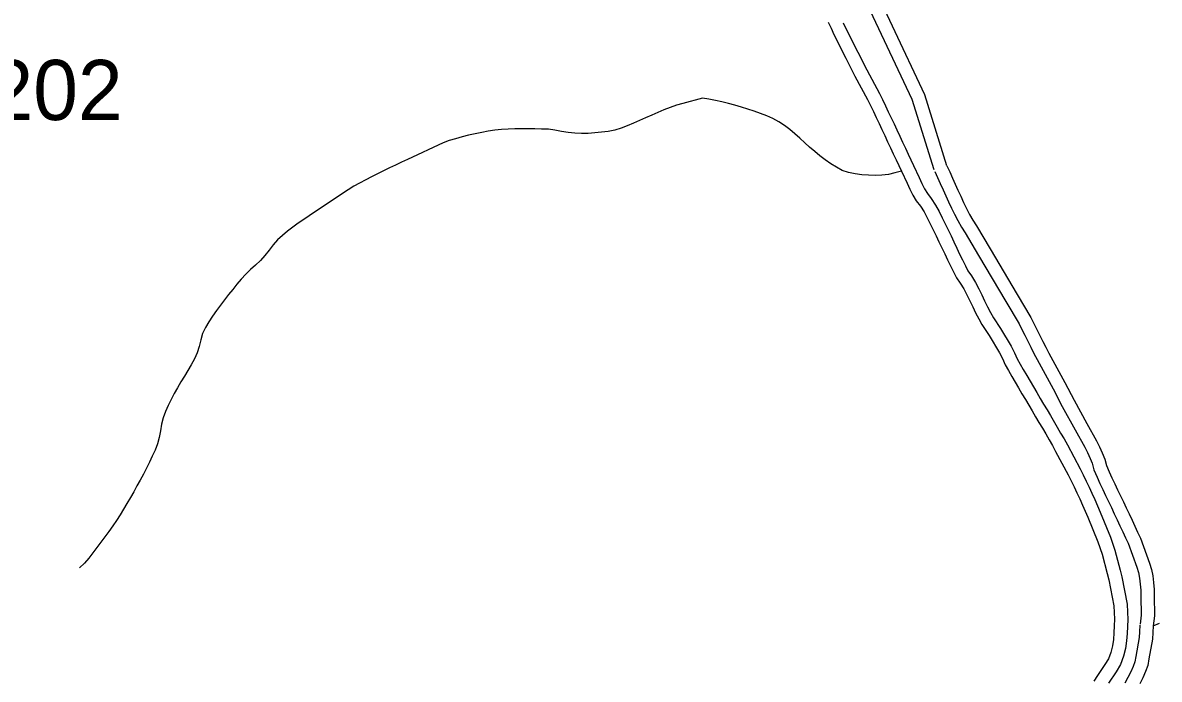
# Model space of a CAD drawing. Extents: x 1268485 to 1426702, y 514839 to 616766.
# Drawn here: x 1372195 to 1374987, y 571077 to 572690 of the extents above; entities that cross this region are included whole.
import ezdxf

# ---------------------------------------------------------------- set-up
doc = ezdxf.new("R2010")
doc.units = 0
for name, color, linetype in [('Old_Level_60', 7, 'Continuous'), ('Old_Level_61', 7, 'Continuous'), ('Old_Level_62', 7, 'Continuous'), ('Old_Level_8', 7, 'Continuous')]:
    doc.layers.add(name, color=color, linetype=linetype)

msp = doc.modelspace()

# ---------------------------------------------------------------- linework, layer by layer
at = {"layer": 'Old_Level_60'}
for points in [[(1374465.038, 572338.402), (1374410.699, 572513.209), (1374251.681, 572851.187), (1374073.696, 573137.08), (1373846.231, 573464.972)], [(1374173.659, 572691.349), (1374180.528, 572676.482)], [(1374180.528, 572676.482), (1374187.295, 572661.513), (1374216.72, 572602.919), (1374239.07, 572559.243), (1374270.136, 572501.624), (1374277.313, 572486.912), (1374284.387, 572472.148), (1374291.461, 572457.332), (1374298.536, 572442.518), (1374305.507, 572427.652), (1374312.479, 572412.785), (1374319.451, 572397.919), (1374326.423, 572383.053), (1374333.394, 572368.186), (1374340.264, 572353.32), (1374353.284, 572325.689)], [(1374353.284, 572325.689), (1374367.125, 572295.906), (1374374.2, 572281.039), (1374381.479, 572266.378), (1374389.784, 572252.28), (1374399.934, 572239.26), (1374409.059, 572225.675), (1374416.543, 572211.117), (1374424.027, 572196.506), (1374431.204, 572181.794), (1374438.484, 572167.03), (1374445.558, 572152.215), (1374452.632, 572137.4), (1374459.706, 572122.585), (1374466.781, 572107.77), (1374473.958, 572093.007), (1374481.237, 572078.243), (1374488.516, 572063.632), (1374497.949, 572050.407), (1374506.253, 572036.412), (1374513.738, 572021.802), (1374521.017, 572007.09), (1374528.296, 571992.326), (1374535.576, 571977.613), (1374543.06, 571963.004), (1374550.955, 571948.701), (1374568.794, 571921.481), (1374594.016, 571879.445), (1374601.603, 571865.091), (1374608.267, 571850.02), (1374616.161, 571835.666), (1374624.363, 571821.466), (1374632.668, 571807.266), (1374640.973, 571793.118), (1374649.277, 571778.969), (1374657.684, 571764.872), (1374665.989, 571750.723), (1374674.396, 571736.626), (1374682.803, 571722.477), (1374691.108, 571708.38), (1374699.412, 571694.231), (1374707.717, 571680.083), (1374715.919, 571665.883), (1374724.121, 571651.632), (1374732.118, 571637.329), (1374762.876, 571579.607), (1374770.155, 571564.895), (1374777.332, 571550.131), (1374784.406, 571535.265), (1374791.378, 571520.399), (1374798.247, 571505.43), (1374805.014, 571490.512), (1374811.576, 571475.543), (1374835.772, 571415.36), (1374846.23, 571384.91), (1374858.635, 571337.646), (1374862.531, 571321.754), (1374875.245, 571257.522), (1374876.167, 571241.271), (1374876.372, 571224.867), (1374875.962, 571208.36), (1374875.142, 571191.905), (1374873.809, 571175.552), (1374871.451, 571159.353), (1374867.453, 571143.359), (1374862.019, 571127.877), (1374853.201, 571113.985), (1374834.952, 571086.559), (1374825.519, 571073.026)], [(1374465.038, 572338.402), (1374471.805, 572323.485), (1374478.674, 572308.516), (1374485.44, 572293.598), (1374492.207, 572278.63), (1374499.076, 572263.712), (1374506.048, 572248.897), (1374513.225, 572234.082), (1374520.504, 572219.421), (1374528.604, 572205.221), (1374537.729, 572191.534), (1374571.255, 572135.093), (1374637.589, 572022.212), (1374671.218, 571966.233), (1374678.702, 571951.674), (1374686.084, 571936.962), (1374693.363, 571922.249), (1374700.643, 571907.537), (1374708.025, 571892.876), (1374715.714, 571878.368), (1374754.674, 571806.549), (1374777.435, 571762.975), (1374808.398, 571705.714), (1374832.491, 571663.012), (1374839.873, 571648.299), (1374846.742, 571633.382), (1374853.201, 571618.311), (1374856.79, 571602.317), (1374863.557, 571587.399), (1374870.426, 571572.482), (1374877.398, 571557.616), (1374884.369, 571542.749), (1374891.444, 571527.934), (1374898.518, 571513.119), (1374905.592, 571498.253), (1374912.667, 571483.438), (1374919.741, 571468.623), (1374926.61, 571453.757), (1374933.479, 571438.89), (1374940.246, 571423.972), (1374962.699, 571362.816), (1374967.313, 571347.232), (1374970.491, 571331.186), (1374972.542, 571314.782), (1374973.875, 571298.327), (1374974.49, 571282.026), (1374975.105, 571233.018), (1374972.029, 571208.565)], [(1374972.029, 571208.565), (1374971.209, 571192.11), (1374969.774, 571175.809), (1374961.264, 571127.519), (1374958.393, 571111.473), (1374952.857, 571096.248), (1374946.193, 571081.382), (1374938.913, 571066.669)]]:
    msp.add_lwpolyline(points, dxfattribs=at)
at = {"layer": 'Old_Level_61'}
for points in [[(1374433.708, 572328.663), (1374380.045, 572501.299), (1374222.813, 572835.48), (1374045.079, 573120.97), (1373823.186, 573446.919)], [(1374210.424, 572689.997), (1374216.914, 572675.638), (1374245.983, 572617.755), (1374268.116, 572574.503), (1374299.33, 572516.607), (1374306.85, 572501.192), (1374313.983, 572486.305), (1374321.067, 572471.47), (1374328.191, 572456.552), (1374335.211, 572441.582), (1374342.183, 572426.716), (1374349.155, 572411.849), (1374356.126, 572396.983), (1374363.138, 572382.032), (1374369.995, 572367.194), (1374382.963, 572339.674)], [(1374383.037, 572339.515), (1374396.815, 572309.868), (1374403.708, 572295.384), (1374410.343, 572282.019), (1374416.97, 572270.77), (1374426.522, 572258.516), (1374437.362, 572242.379), (1374445.733, 572226.096), (1374453.374, 572211.179), (1374460.661, 572196.24), (1374468.001, 572181.354), (1374475.164, 572166.352), (1374482.238, 572151.537), (1374489.313, 572136.722), (1374496.338, 572122.011), (1374503.424, 572107.432), (1374510.632, 572092.812), (1374516.729, 572080.577), (1374525.46, 572068.335), (1374534.988, 572052.278), (1374543.042, 572036.557), (1374550.433, 572021.619), (1374557.712, 572006.855), (1374564.88, 571992.368), (1374572.028, 571978.414), (1374579.077, 571965.644), (1374596.592, 571938.919), (1374622.606, 571895.562), (1374631.144, 571879.409), (1374637.698, 571864.587), (1374644.743, 571851.778), (1374652.729, 571837.952), (1374660.975, 571823.852), (1374677.514, 571795.675), (1374685.921, 571781.578), (1374694.225, 571767.429), (1374702.587, 571753.408), (1374711.04, 571739.183), (1374719.389, 571725.009), (1374736.069, 571696.592), (1374744.341, 571682.271), (1374752.658, 571667.821), (1374760.916, 571653.051), (1374792.062, 571594.6), (1374799.612, 571579.342), (1374806.898, 571564.352), (1374814.071, 571549.279), (1374821.14, 571534.206), (1374828.096, 571519.048), (1374834.979, 571503.875), (1374841.828, 571488.251), (1374866.527, 571426.815), (1374877.654, 571394.416), (1374890.436, 571345.716), (1374894.572, 571328.849), (1374907.871, 571261.657), (1374908.964, 571242.406), (1374909.186, 571224.664), (1374908.75, 571207.136), (1374907.884, 571189.755), (1374906.425, 571171.853), (1374903.679, 571152.995), (1374898.912, 571133.927), (1374891.732, 571113.467), (1374880.711, 571096.105), (1374862.07, 571068.09)], [(1374435.16, 572324.849), (1374441.956, 572309.866), (1374448.826, 572294.898), (1374455.554, 572280.065), (1374462.359, 572265.011), (1374469.333, 572249.866), (1374476.441, 572234.76), (1374483.768, 572219.635), (1374491.539, 572203.986), (1374500.672, 572187.973), (1374509.957, 572174.045), (1374543.008, 572118.404), (1374609.384, 572005.453), (1374642.535, 571950.267), (1374649.45, 571936.817), (1374656.719, 571922.33), (1374663.957, 571907.7), (1374671.287, 571892.885), (1374678.875, 571877.815), (1374686.8, 571862.863), (1374725.713, 571791.131), (1374748.463, 571747.577), (1374779.679, 571689.849), (1374803.525, 571647.586), (1374810.302, 571634.078), (1374816.759, 571620.056), (1374821.852, 571608.172), (1374825.517, 571591.84), (1374833.717, 571573.761), (1374840.673, 571558.655), (1374847.694, 571543.685), (1374854.714, 571528.716), (1374861.837, 571513.797), (1374868.903, 571499.002), (1374875.976, 571484.136), (1374883.06, 571469.3), (1374890.045, 571454.673), (1374896.827, 571439.995), (1374903.648, 571425.233), (1374909.866, 571411.526), (1374931.539, 571352.495), (1374935.424, 571339.371), (1374938.081, 571325.958), (1374939.898, 571311.422), (1374941.116, 571296.383), (1374941.689, 571281.201), (1374942.271, 571234.869), (1374939.477, 571212.66)], [(1374939.262, 571210.198), (1374938.472, 571194.367), (1374937.216, 571180.102), (1374928.961, 571133.255), (1374926.595, 571120.031), (1374922.431, 571108.581), (1374916.51, 571095.372), (1374909.801, 571081.812), (1374902.321, 571068.116)]]:
    msp.add_lwpolyline(points, dxfattribs=at)
at = {"layer": 'Old_Level_62'}
for points in [[(1374353.284, 572325.689), (1374337.393, 572321.537), (1374321.501, 572317.641), (1374305.2, 572315.539), (1374288.796, 572315.283), (1374272.391, 572315.744), (1374255.987, 572316.821), (1374239.686, 572318.974), (1374223.384, 572321.896), (1374207.903, 572327.176), (1374193.651, 572335.071), (1374179.81, 572343.888), (1374166.277, 572353.371), (1374153.154, 572363.316), (1374140.338, 572373.518), (1374127.83, 572384.283), (1374115.732, 572395.407), (1374103.531, 572406.582), (1374091.33, 572417.604), (1374078.822, 572428.164), (1374065.904, 572438.058), (1374052.165, 572446.977), (1374037.607, 572454.769), (1374022.535, 572461.536), (1374007.157, 572467.38), (1373991.573, 572472.558), (1373975.886, 572477.633), (1373960.097, 572482.554), (1373944.206, 572487.27), (1373928.211, 572491.679), (1373912.217, 572495.729), (1373896.223, 572499.317), (1373880.332, 572502.393), (1373864.44, 572504.546), (1373816.766, 572491.986), (1373801.079, 572487.322), (1373785.495, 572481.99), (1373770.116, 572476.197), (1373754.942, 572469.943), (1373739.871, 572463.381), (1373724.902, 572456.717), (1373709.934, 572450.002), (1373694.862, 572443.338), (1373679.791, 572436.879), (1373664.617, 572430.778), (1373649.033, 572425.909), (1373632.731, 572423.038), (1373616.532, 572420.987), (1373600.128, 572419.398), (1373583.724, 572418.373), (1373567.32, 572418.117), (1373550.916, 572418.885), (1373534.614, 572420.372), (1373518.312, 572422.576), (1373502.216, 572426.216), (1373486.017, 572428.42), (1373469.612, 572428.882), (1373453.208, 572429.292), (1373436.702, 572429.548), (1373420.297, 572429.6), (1373403.791, 572429.343), (1373387.387, 572428.728), (1373371.085, 572427.652), (1373354.783, 572426.011), (1373338.584, 572423.756), (1373322.385, 572420.833), (1373306.186, 572417.399), (1373290.089, 572413.606), (1373274.095, 572409.504), (1373258.204, 572405.198), (1373242.517, 572400.892), (1373228.061, 572395.356), (1373140.299, 572354.499), (1373125.433, 572347.527), (1373110.566, 572340.555), (1373095.7, 572333.481), (1373080.936, 572326.407), (1373066.173, 572319.282), (1373051.614, 572311.848), (1373008.45, 572288.421), (1372994.712, 572279.501), (1372926.327, 572234.441), (1372898.953, 572216.089), (1372885.419, 572206.81), (1372871.886, 572197.429), (1372858.557, 572187.791), (1372845.536, 572177.898), (1372832.823, 572167.646), (1372820.828, 572156.624), (1372810.062, 572144.27), (1372799.912, 572131.249), (1372789.762, 572118.279), (1372778.792, 572106.027), (1372766.796, 572094.8), (1372754.493, 572083.882), (1372742.703, 572072.45), (1372731.835, 572060.198), (1372721.172, 572047.69), (1372710.715, 572035.079), (1372700.462, 572022.264)], [(1372700.462, 572022.264), (1372690.312, 572009.294), (1372680.47, 571996.17), (1372670.73, 571982.944), (1372661.195, 571969.463), (1372652.172, 571955.724), (1372643.765, 571941.626), (1372636.691, 571927.017), (1372632.59, 571911.125), (1372628.694, 571895.029), (1372623.055, 571879.65), (1372616.493, 571864.527), (1372609.111, 571849.917), (1372600.807, 571835.769), (1372592.092, 571821.825), (1372583.48, 571807.882), (1372575.175, 571793.733), (1372567.281, 571779.328), (1372559.591, 571764.769), (1372552.209, 571750.057), (1372545.545, 571735.036), (1372540.111, 571719.658), (1372536.215, 571703.715), (1372533.14, 571687.464), (1372529.961, 571671.214), (1372525.86, 571655.374), (1372520.016, 571640.149), (1372513.25, 571625.283), (1372506.175, 571610.519), (1372498.896, 571595.858), (1372491.309, 571581.247), (1372483.517, 571566.74), (1372475.623, 571552.335), (1372467.523, 571537.981), (1372459.321, 571523.679), (1372451.016, 571509.479), (1372442.712, 571495.331), (1372434.305, 571481.336), (1372425.385, 571467.546), (1372416.055, 571454.013), (1372406.52, 571440.684), (1372396.78, 571427.408), (1372377.3, 571400.956), (1372367.458, 571387.832), (1372357.205, 571375.017), (1372346.542, 571362.559), (1372334.034, 571351.026)], [(1374972.029, 571208.565), (1374987.1, 571215.076)]]:
    msp.add_lwpolyline(points, dxfattribs=at)

# ---------------------------------------------------------------- texts
at = {"layer": 'Old_Level_8'}
msp.add_text('2202', height=147.6375, dxfattribs=at).set_placement((1372001.219, 572451.074))

doc.saveas('drawing.dxf')
